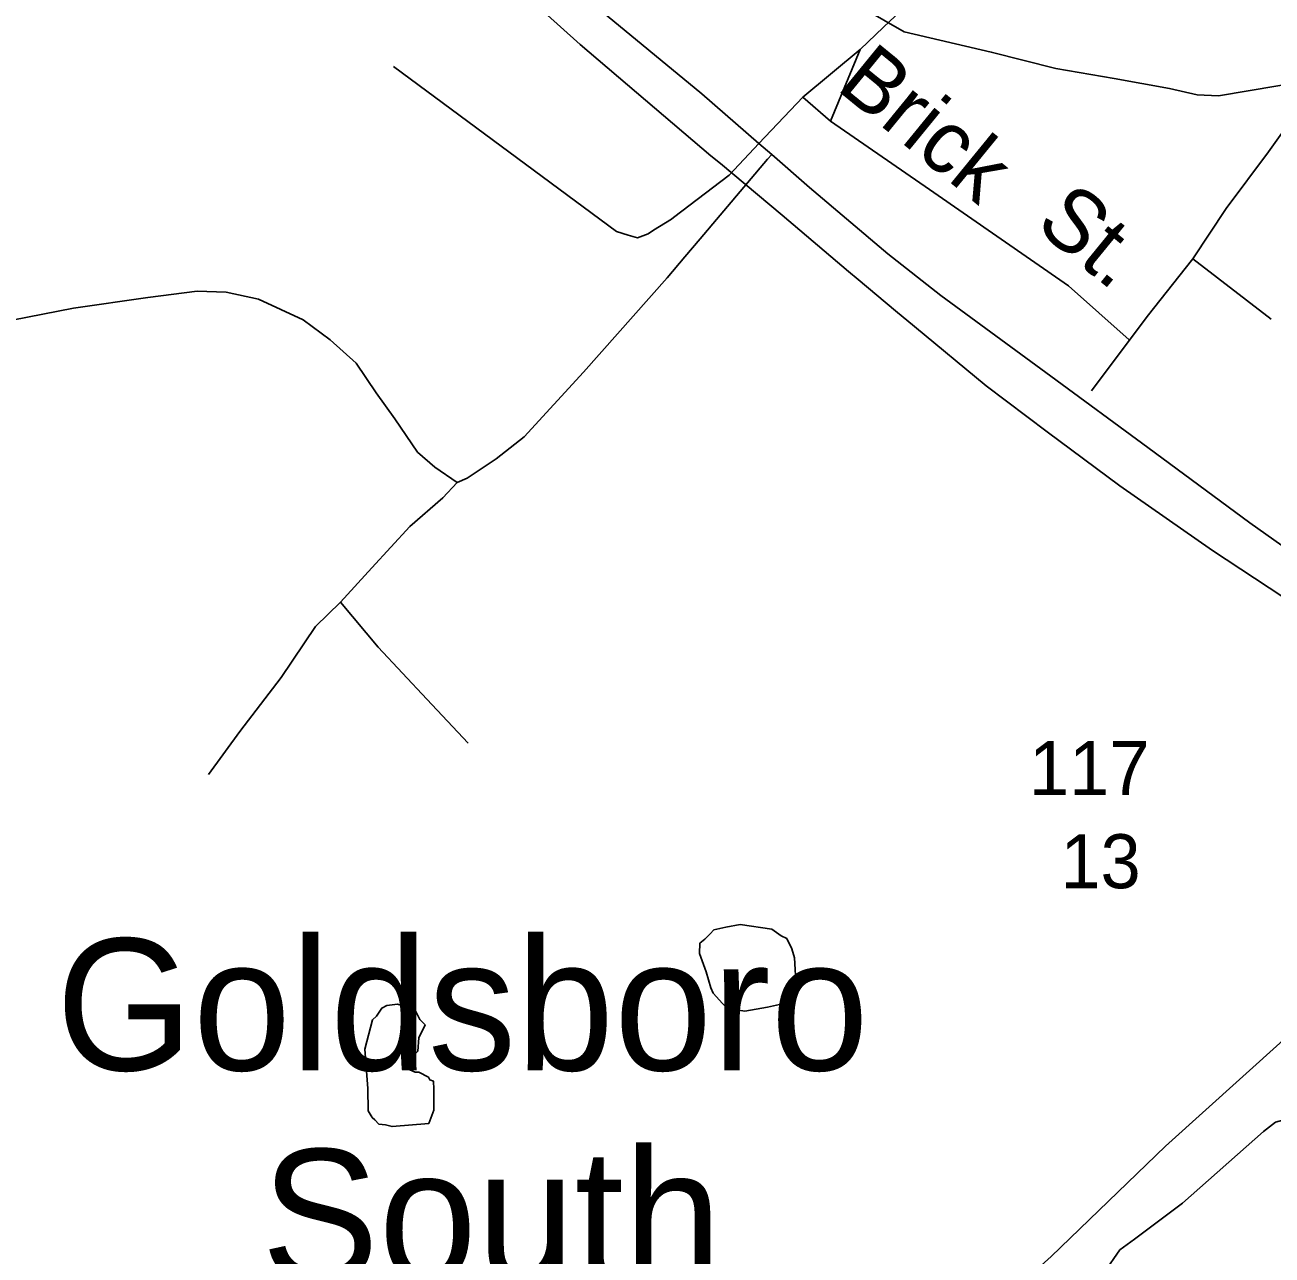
# Model space of a CAD drawing. Extents: x 2206922 to 2357709, y 510027 to 673830.
# Drawn here: x 2291895 to 2293789, y 592281 to 594148 of the extents above; entities that cross this region are included whole.
import ezdxf

# ---------------------------------------------------------------- set-up
doc = ezdxf.new("R2010")
doc.units = 0
for name, color, linetype in [('Exist Boundary Political City Limit New', 7, 'Continuous'), ('Exist Civil Demographics Community Label', 7, 'Continuous'), ('Exist Hydrographic Misc Water Feature', 7, 'Continuous'), ('Exist Railroad Mainline', 7, 'Continuous'), ('Exist Road Non-System Type 51', 7, 'Continuous'), ('Exist Road Non-System Type 51 Label', 7, 'Continuous'), ('Exist Road Primary US Label', 7, 'Continuous'), ('Map Preparation Boundary City Limit Buffer Line', 7, 'Continuous')]:
    doc.layers.add(name, color=color, linetype=linetype)

msp = doc.modelspace()

# ---------------------------------------------------------------- linework, layer by layer
at = {"layer": 'Exist Boundary Political City Limit New'}
msp.add_lwpolyline([(2293805.2, 593280.1), (2293698.2, 593350.5), (2293557.5, 593448.6), (2293447.5, 593530.6), (2293354.8, 593600.6), (2293246, 593690.6), (2293217.2, 593714.6), (2293160.5, 593761.8), (2293145.8, 593774), (2293044.8, 593859.6), (2292951.2, 593937.9), (2292937, 593949.7), (2292738.5, 594118.9), (2292500, 594333.6), (2292035, 594725.7), (2292064.2, 594827.8), (2292038.8, 594914.3), (2291935.8, 595000), (2291905.5, 595026.1), (2291875, 595052.2)], dxfattribs=at)
at = {"layer": 'Exist Hydrographic Misc Water Feature'}
for points in [[(2293932.6, 594079), (2293707.3, 594040.7), (2293675.3, 594042.3), (2293633, 594051.9), (2293549, 594067), (2293460.8, 594082.3), (2293362.6, 594107.2), (2293230.5, 594138.1), (2293137.8, 594191.4)], [(2294593.3, 592933.6), (2294583.5, 592925.8), (2294555.6, 592901.2), (2294476, 592824.7), (2294273.6, 592643.1), (2294192.6, 592572.2), (2294158.8, 592549.7), (2293971.4, 592512.2), (2293855.9, 592497.2), (2293825.4, 592490.8), (2293794, 592482.6), (2293775.8, 592468.3), (2293653.1, 592359.4), (2293579.9, 592304.8), (2293557.6, 592288.3), (2293534, 592254.1)], [(2292919.7, 592738.4), (2292929.9, 592710.5), (2292936.5, 592686.3), (2292940.4, 592678.5), (2292954.7, 592662.5), (2292962.7, 592654.8), (2292988.6, 592651), (2293022.6, 592657.2), (2293040.9, 592661.3), (2293050.5, 592663.5), (2293056.8, 592665.4), (2293062.4, 592673.5), (2293066.5, 592687.5), (2293064, 592731.7), (2293059.9, 592745.6), (2293051.9, 592761.4), (2293043.7, 592765.5), (2293029.6, 592775.3), (2292981.4, 592782.6), (2292959.7, 592778.6), (2292941.4, 592774.4), (2292935.9, 592768.4), (2292927.7, 592760.3), (2292919.9, 592754.2), (2292919.7, 592738.4)], [(2292508.7, 592480.3), (2292452.8, 592475.7), (2292442.9, 592478.1), (2292432.5, 592479.6), (2292426.7, 592485.7), (2292422.6, 592489.6), (2292416.3, 592499.5), (2292416.1, 592533.6), (2292411.5, 592593.5), (2292423, 592637.6), (2292429.2, 592643.5), (2292437.2, 592655.7), (2292445, 592659.8), (2292461.2, 592661.8), (2292472.9, 592658), (2292480.9, 592658), (2292489.1, 592650.3), (2292495, 592638.1), (2292503, 592630.4), (2292493.4, 592610.4), (2292491.7, 592590.3), (2292481.5, 592580.1), (2292477.4, 592578.3), (2292469.6, 592574.2), (2292476.1, 592567.9), (2292479.8, 592562.1), (2292487.6, 592558.5), (2292493.6, 592558.4), (2292508.1, 592550.5), (2292510, 592546.6), (2292515.9, 592544.5), (2292516.1, 592532.3), (2292516.3, 592500.7), (2292508.7, 592480.3)]]:
    msp.add_lwpolyline(points, dxfattribs=at)
at = {"layer": 'Exist Railroad Mainline'}
msp.add_lwpolyline([(2292188, 594670.8), (2292210.4, 594650.9), (2292337, 594538.2), (2292474.1, 594417.7), (2292601, 594314.9), (2292762.3, 594176.5), (2292923.3, 594044.1), (2293009.8, 593968.6), (2293029.2, 593951.7), (2293086.6, 593901.6), (2293205.5, 593800.8), (2293286, 593737.6), (2293453, 593615.2), (2293600, 593506.7), (2293755, 593392.2), (2293892, 593295.4), (2293956.2, 593250.2), (2294082.9, 593175.4), (2294195.5, 593112.5), (2294220, 593099.7), (2294293.7, 593061.2)], dxfattribs=at)
at = {"layer": 'Exist Road Non-System Type 51'}
for p, q in [((2293076.2, 594038.9), (2293163.5, 594111.2)), ((2293118.5, 594002.1), (2293163.5, 594111.2)), ((2293009.8, 593968.6), (2293076.2, 594038.9)), ((2293076.2, 594038.9), (2293118.5, 594002.1)), ((2292897.1, 593796.3), (2292920.4, 593823.7)), ((2293668.7, 593793.3), (2293787.3, 593701.9))]:
    msp.add_line(p, q, dxfattribs=at)
for points in [[(2293163.5, 594111.2), (2293198.9, 594145.3), (2293233.7, 594178.1)], [(2292455.2, 594085.6), (2292793.3, 593835), (2292811.4, 593829), (2292825.5, 593825.1), (2292841.5, 593831.4), (2292849.8, 593836.6)], [(2293118.5, 594002.1), (2293268.5, 593898.4), (2293479.8, 593752.4), (2293571.9, 593670.5)], [(2293668.7, 593793.3), (2293719.2, 593869.7), (2293783.3, 593955.7), (2293803.7, 593984.3), (2293810.5, 593993.9), (2293814.1, 593997.4), (2293817.3, 593999.3), (2293824.1, 593999), (2293831.2, 593994.9), (2293877.3, 593962.5), (2293933.3, 593922.9), (2293956.4, 593916.1)], [(2292880, 593855.9), (2292964.4, 593920.5), (2293009.8, 593968.6)], [(2292920.4, 593823.7), (2293023, 593944.7), (2293029.2, 593951.7)], [(2291315, 593914.7), (2291402.3, 593768.7), (2291477.3, 593666.4), (2291497.7, 593655.5), (2291522.3, 593650), (2291561.8, 593648.7), (2291602.7, 593662.3), (2291635.5, 593677.3), (2291681.8, 593682.8), (2291741.8, 593678.7), (2291829.1, 593691), (2291968.9, 593718.2), (2292082.1, 593734.6), (2292157.1, 593744.2), (2292200.7, 593742.8), (2292249.8, 593731.9), (2292318, 593700.5), (2292358.9, 593670.5), (2292398.4, 593635), (2292428.4, 593590), (2292457.1, 593550.4), (2292491.4, 593499.6), (2292517.7, 593477.1), (2292551.8, 593453.8)], [(2292849.8, 593836.6), (2292877.1, 593853.7), (2292880, 593855.9)], [(2292551.8, 593453.8), (2292566.9, 593460.1), (2292610.8, 593489.7), (2292653.4, 593523.1), (2292743.4, 593621.4), (2292870.3, 593764.6), (2292897.1, 593796.3)], [(2293514.6, 593592.7), (2293599.2, 593706), (2293668.7, 593793.3)], [(2292374.6, 593272.1), (2292422.3, 593323.9), (2292479.6, 593386.7), (2292530, 593430.4), (2292551.8, 593453.8)], [(2292174.1, 593010.1), (2292221.8, 593075.6), (2292284.6, 593157.5), (2292336.4, 593235.2), (2292374.6, 593272.1)], [(2292374.6, 593272.1), (2292431.8, 593203.9), (2292505.5, 593124.7), (2292568.2, 593057.9)], [(2293127.7, 591984.8), (2293453.7, 592278.6), (2293626.9, 592446), (2293861.8, 592657.6), (2293899.1, 592688.3)]]:
    msp.add_lwpolyline(points, dxfattribs=at)
at = {"layer": 'Map Preparation Boundary City Limit Buffer Line'}
msp.add_lwpolyline([(2293805.2, 593280.1), (2293698.2, 593350.5), (2293557.5, 593448.6), (2293447.5, 593530.6), (2293354.8, 593600.6), (2293246, 593690.6), (2293217.2, 593714.6), (2293160.5, 593761.8), (2293145.8, 593774), (2293044.8, 593859.6), (2292951.2, 593937.9), (2292937, 593949.7), (2292738.5, 594118.9), (2292500, 594333.6), (2292035, 594725.7), (2292064.2, 594827.8), (2292038.8, 594914.3), (2291935.8, 595000), (2291905.5, 595026.1), (2291875, 595052.2)], dxfattribs=at)

# ---------------------------------------------------------------- texts
at = {"layer": 'Exist Civil Demographics Community Label'}
for s, p in [('Goldsboro', (2291942.5, 592561.1)), ('South', (2292254.3, 592241.3))]:
    msp.add_text(s, height=200, dxfattribs=at).set_placement(p)
at = {"layer": 'Exist Road Non-System Type 51 Label'}
for s, rotation, p in [('Brick', 320.7605, (2293125.1, 594051.9)), ('St.', 320.7825, (2293426.8, 593841.2))]:
    msp.add_text(s, height=95, rotation=rotation, dxfattribs=at).set_placement(p)
at = {"layer": 'Exist Road Primary US Label'}
for s, p in [('117', (2293419.8, 592979)), ('13', (2293467.4, 592837.6))]:
    msp.add_text(s, height=82.02, dxfattribs=at).set_placement(p)

doc.saveas('drawing.dxf')
